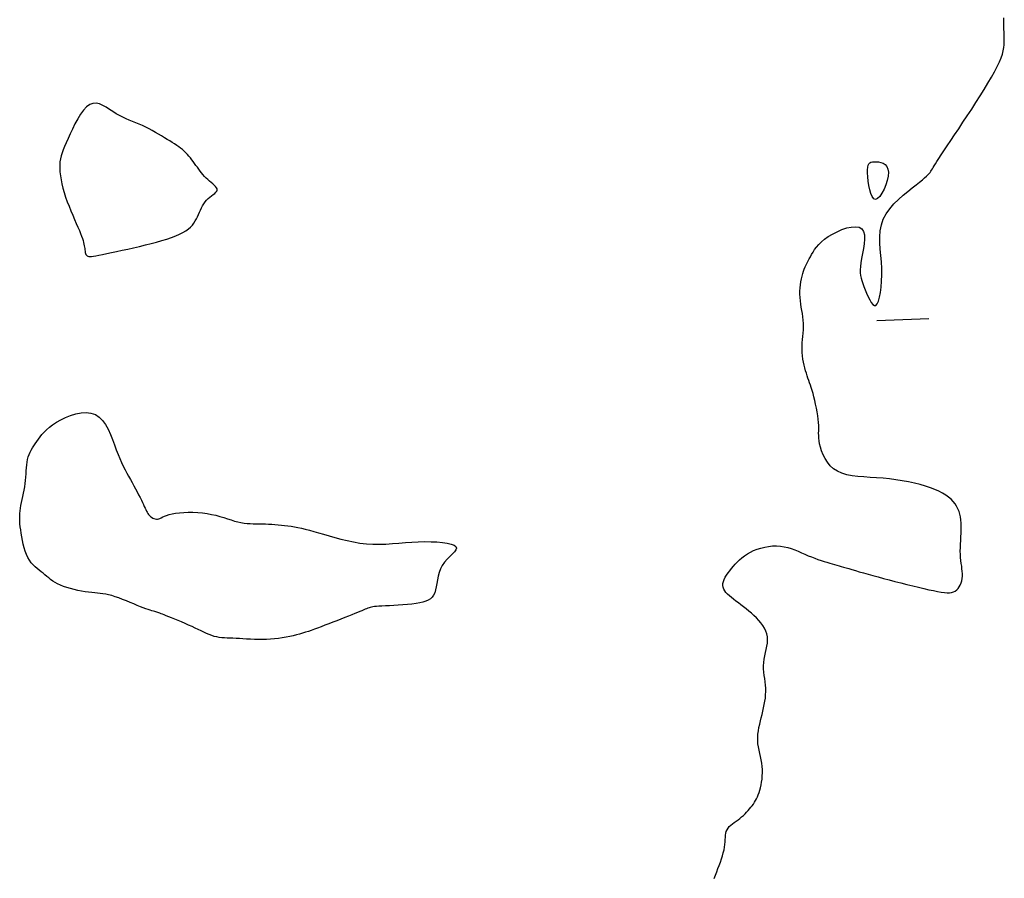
# Model space of a CAD drawing. Header units: millimetres. Extents: x 32690613 to 32693367, y 5343692 to 5344708.
# Tile 774 of 1009: x 32693280 to 32693299, y 5343980 to 5343997. Entities that reach past the tile are written whole.
import ezdxf

# ---------------------------------------------------------------- set-up
doc = ezdxf.new("R2010")
doc.units = ezdxf.units.MM
doc.header["$LTSCALE"] = 20
doc.layers.add('02-DGM_HL_493.00', color=102, linetype='Continuous')

msp = doc.modelspace()

# ---------------------------------------------------------------- linework, layer by layer
at = {"layer": '02-DGM_HL_493.00', "elevation": 493, "flags": 128}
for points in [[(32693292.958, 5343980.187), (32693292.982, 5343980.251), (32693293.006, 5343980.314), (32693293.031, 5343980.378), (32693293.054, 5343980.441), (32693293.077, 5343980.503), (32693293.098, 5343980.565), (32693293.118, 5343980.625), (32693293.134, 5343980.683), (32693293.148, 5343980.739), (32693293.159, 5343980.793), (32693293.165, 5343980.844), (32693293.169, 5343980.892), (32693293.171, 5343980.938), (32693293.174, 5343980.981), (32693293.177, 5343981.022), (32693293.182, 5343981.06), (32693293.191, 5343981.095), (32693293.205, 5343981.128), (32693293.225, 5343981.159), (32693293.249, 5343981.188), (32693293.278, 5343981.216), (32693293.31, 5343981.242), (32693293.344, 5343981.268), (32693293.38, 5343981.294), (32693293.417, 5343981.32), (32693293.453, 5343981.347), (32693293.487, 5343981.375), (32693293.521, 5343981.404), (32693293.553, 5343981.434), (32693293.583, 5343981.465), (32693293.612, 5343981.496), (32693293.64, 5343981.528), (32693293.666, 5343981.56), (32693293.69, 5343981.592), (32693293.713, 5343981.624), (32693293.735, 5343981.657), (32693293.755, 5343981.691), (32693293.774, 5343981.726), (32693293.791, 5343981.763), (32693293.808, 5343981.802), (32693293.823, 5343981.844), (32693293.837, 5343981.89), (32693293.851, 5343981.939), (32693293.862, 5343981.992), (32693293.873, 5343982.047), (32693293.881, 5343982.105), (32693293.886, 5343982.165), (32693293.889, 5343982.226), (32693293.888, 5343982.288), (32693293.883, 5343982.35), (32693293.875, 5343982.412), (32693293.863, 5343982.475), (32693293.85, 5343982.537), (32693293.836, 5343982.599), (32693293.823, 5343982.661), (32693293.811, 5343982.723), (32693293.802, 5343982.785), (32693293.797, 5343982.847), (32693293.797, 5343982.91), (32693293.802, 5343982.973), (32693293.81, 5343983.035), (32693293.821, 5343983.098), (32693293.835, 5343983.161), (32693293.85, 5343983.225), (32693293.866, 5343983.288), (32693293.882, 5343983.351), (32693293.897, 5343983.414), (32693293.911, 5343983.477), (32693293.924, 5343983.54), (32693293.935, 5343983.603), (32693293.944, 5343983.666), (32693293.95, 5343983.729), (32693293.953, 5343983.792), (32693293.952, 5343983.854), (32693293.948, 5343983.916), (32693293.941, 5343983.979), (32693293.933, 5343984.041), (32693293.924, 5343984.103), (32693293.917, 5343984.165), (32693293.911, 5343984.228), (32693293.909, 5343984.29), (32693293.912, 5343984.353), (32693293.92, 5343984.416), (32693293.932, 5343984.479), (32693293.946, 5343984.541), (32693293.961, 5343984.604), (32693293.974, 5343984.665), (32693293.983, 5343984.726), (32693293.988, 5343984.786), (32693293.985, 5343984.844), (32693293.974, 5343984.901), (32693293.955, 5343984.957), (32693293.929, 5343985.011), (32693293.897, 5343985.063), (32693293.859, 5343985.114), (32693293.818, 5343985.164), (32693293.772, 5343985.211), (32693293.725, 5343985.257), (32693293.675, 5343985.301), (32693293.625, 5343985.344), (32693293.574, 5343985.385), (32693293.523, 5343985.424), (32693293.473, 5343985.462), (32693293.424, 5343985.499), (32693293.376, 5343985.535), (32693293.331, 5343985.569), (32693293.289, 5343985.603), (32693293.25, 5343985.636), (32693293.216, 5343985.668), (32693293.185, 5343985.701), (32693293.161, 5343985.734), (32693293.142, 5343985.767), (32693293.129, 5343985.801), (32693293.124, 5343985.837), (32693293.127, 5343985.874), (32693293.136, 5343985.913), (32693293.151, 5343985.953), (32693293.172, 5343985.994), (32693293.197, 5343986.035), (32693293.226, 5343986.078), (32693293.258, 5343986.12), (32693293.292, 5343986.163), (32693293.328, 5343986.206), (32693293.365, 5343986.249), (32693293.405, 5343986.291), (32693293.447, 5343986.332), (32693293.493, 5343986.372), (32693293.543, 5343986.409), (32693293.597, 5343986.445), (32693293.655, 5343986.478), (32693293.719, 5343986.508), (32693293.787, 5343986.535), (32693293.859, 5343986.557), (32693293.933, 5343986.576), (32693294.008, 5343986.589), (32693294.085, 5343986.597), (32693294.16, 5343986.599), (32693294.234, 5343986.595), (32693294.307, 5343986.584), (32693294.377, 5343986.568), (32693294.445, 5343986.546), (32693294.512, 5343986.522), (32693294.577, 5343986.495), (32693294.642, 5343986.466), (32693294.706, 5343986.438), (32693294.77, 5343986.41), (32693294.833, 5343986.385), (32693294.896, 5343986.361), (32693294.958, 5343986.339), (32693295.018, 5343986.319), (32693295.077, 5343986.3), (32693295.132, 5343986.283), (32693295.185, 5343986.268), (32693295.235, 5343986.253), (32693295.28, 5343986.24), (32693295.324, 5343986.227), (32693295.366, 5343986.215), (32693295.409, 5343986.203), (32693295.453, 5343986.19), (32693295.502, 5343986.176), (32693295.555, 5343986.16), (32693295.614, 5343986.143), (32693295.681, 5343986.123), (32693295.756, 5343986.102), (32693295.837, 5343986.079), (32693295.925, 5343986.054), (32693296.019, 5343986.027), (32693296.118, 5343986), (32693296.222, 5343985.972), (32693296.331, 5343985.943), (32693296.443, 5343985.913), (32693296.558, 5343985.884), (32693296.672, 5343985.855), (32693296.785, 5343985.828), (32693296.895, 5343985.801), (32693297, 5343985.777), (32693297.098, 5343985.755), (32693297.187, 5343985.736), (32693297.266, 5343985.72), (32693297.335, 5343985.708), (32693297.396, 5343985.699), (32693297.449, 5343985.695), (32693297.495, 5343985.696), (32693297.536, 5343985.701), (32693297.572, 5343985.712), (32693297.604, 5343985.728), (32693297.633, 5343985.75), (32693297.659, 5343985.777), (32693297.682, 5343985.809), (32693297.702, 5343985.845), (32693297.718, 5343985.884), (32693297.73, 5343985.926), (32693297.739, 5343985.969), (32693297.743, 5343986.015), (32693297.744, 5343986.061), (32693297.741, 5343986.109), (32693297.735, 5343986.158), (32693297.729, 5343986.209), (32693297.721, 5343986.262), (32693297.714, 5343986.317), (32693297.708, 5343986.375), (32693297.704, 5343986.436), (32693297.703, 5343986.5), (32693297.705, 5343986.566), (32693297.707, 5343986.634), (32693297.711, 5343986.704), (32693297.715, 5343986.773), (32693297.719, 5343986.842), (32693297.721, 5343986.909), (32693297.721, 5343986.975), (32693297.719, 5343987.038), (32693297.714, 5343987.098), (32693297.706, 5343987.156), (32693297.694, 5343987.211), (32693297.678, 5343987.264), (32693297.658, 5343987.315), (32693297.632, 5343987.363), (32693297.602, 5343987.41), (32693297.566, 5343987.455), (32693297.524, 5343987.498), (32693297.476, 5343987.539), (32693297.421, 5343987.578), (32693297.359, 5343987.616), (32693297.289, 5343987.652), (32693297.212, 5343987.686), (32693297.125, 5343987.719), (32693297.03, 5343987.75), (32693296.928, 5343987.78), (32693296.819, 5343987.808), (32693296.704, 5343987.833), (32693296.585, 5343987.855), (32693296.462, 5343987.875), (32693296.338, 5343987.891), (32693296.213, 5343987.904), (32693296.087, 5343987.913), (32693295.964, 5343987.92), (32693295.843, 5343987.927), (32693295.727, 5343987.937), (32693295.616, 5343987.95), (32693295.512, 5343987.97), (32693295.417, 5343987.998), (32693295.332, 5343988.036), (32693295.257, 5343988.086), (32693295.194, 5343988.145), (32693295.14, 5343988.211), (32693295.095, 5343988.282), (32693295.058, 5343988.356), (32693295.029, 5343988.429), (32693295.007, 5343988.499), (32693294.991, 5343988.565), (32693294.981, 5343988.623), (32693294.975, 5343988.676), (32693294.973, 5343988.725), (32693294.972, 5343988.772), (32693294.973, 5343988.818), (32693294.973, 5343988.867), (32693294.973, 5343988.918), (32693294.969, 5343988.975), (32693294.963, 5343989.039), (32693294.954, 5343989.107), (32693294.942, 5343989.18), (32693294.929, 5343989.254), (32693294.913, 5343989.329), (32693294.897, 5343989.402), (32693294.88, 5343989.472), (32693294.863, 5343989.537), (32693294.846, 5343989.596), (32693294.83, 5343989.649), (32693294.813, 5343989.698), (32693294.797, 5343989.744), (32693294.781, 5343989.789), (32693294.766, 5343989.833), (32693294.75, 5343989.878), (32693294.735, 5343989.925), (32693294.72, 5343989.975), (32693294.705, 5343990.028), (32693294.691, 5343990.084), (32693294.679, 5343990.142), (32693294.669, 5343990.201), (32693294.66, 5343990.262), (32693294.655, 5343990.324), (32693294.652, 5343990.386), (32693294.653, 5343990.449), (32693294.656, 5343990.512), (32693294.661, 5343990.574), (32693294.667, 5343990.637), (32693294.672, 5343990.7), (32693294.677, 5343990.763), (32693294.679, 5343990.825), (32693294.678, 5343990.888), (32693294.674, 5343990.95), (32693294.667, 5343991.012), (32693294.658, 5343991.075), (32693294.647, 5343991.137), (32693294.637, 5343991.199), (32693294.627, 5343991.261), (32693294.619, 5343991.323), (32693294.613, 5343991.386), (32693294.611, 5343991.448), (32693294.612, 5343991.51), (32693294.615, 5343991.571), (32693294.622, 5343991.631), (32693294.63, 5343991.689), (32693294.641, 5343991.744), (32693294.653, 5343991.797), (32693294.666, 5343991.846), (32693294.68, 5343991.892), (32693294.695, 5343991.935), (32693294.712, 5343991.975), (32693294.729, 5343992.014), (32693294.748, 5343992.052), (32693294.768, 5343992.091), (32693294.789, 5343992.13), (32693294.812, 5343992.172), (32693294.836, 5343992.216), (32693294.863, 5343992.262), (32693294.894, 5343992.31), (32693294.93, 5343992.359), (32693294.973, 5343992.409), (32693295.024, 5343992.46), (32693295.084, 5343992.51), (32693295.155, 5343992.56), (32693295.236, 5343992.61), (32693295.326, 5343992.655), (32693295.419, 5343992.695), (32693295.512, 5343992.726), (32693295.6, 5343992.745), (32693295.681, 5343992.751), (32693295.75, 5343992.74), (32693295.802, 5343992.711), (32693295.836, 5343992.661), (32693295.853, 5343992.593), (32693295.857, 5343992.512), (32693295.85, 5343992.423), (32693295.837, 5343992.328), (32693295.819, 5343992.233), (32693295.801, 5343992.141), (32693295.786, 5343992.057), (32693295.777, 5343991.984), (32693295.773, 5343991.92), (32693295.774, 5343991.864), (32693295.78, 5343991.812), (32693295.791, 5343991.762), (32693295.806, 5343991.712), (32693295.824, 5343991.659), (32693295.846, 5343991.601), (32693295.87, 5343991.536), (32693295.897, 5343991.468), (32693295.926, 5343991.401), (32693295.956, 5343991.339), (32693295.986, 5343991.287), (32693296.016, 5343991.25), (32693296.046, 5343991.23), (32693296.074, 5343991.234), (32693296.101, 5343991.264), (32693296.125, 5343991.318), (32693296.146, 5343991.392), (32693296.163, 5343991.483), (32693296.177, 5343991.587), (32693296.186, 5343991.702), (32693296.19, 5343991.823), (32693296.188, 5343991.948), (32693296.181, 5343992.072), (32693296.17, 5343992.196), (32693296.159, 5343992.319), (32693296.152, 5343992.44), (32693296.151, 5343992.558), (32693296.16, 5343992.674), (32693296.181, 5343992.786), (32693296.218, 5343992.894), (32693296.273, 5343992.998), (32693296.342, 5343993.096), (32693296.423, 5343993.19), (32693296.511, 5343993.277), (32693296.602, 5343993.358), (32693296.692, 5343993.432), (32693296.777, 5343993.499), (32693296.853, 5343993.558), (32693296.918, 5343993.609), (32693296.972, 5343993.653), (32693297.015, 5343993.69), (32693297.05, 5343993.722), (32693297.078, 5343993.75), (32693297.101, 5343993.775), (32693297.119, 5343993.798), (32693297.135, 5343993.819), (32693297.15, 5343993.841), (32693297.164, 5343993.864), (32693297.18, 5343993.891), (32693297.199, 5343993.923), (32693297.222, 5343993.961), (32693297.251, 5343994.008), (32693297.287, 5343994.064), (32693297.331, 5343994.133), (32693297.385, 5343994.214), (32693297.448, 5343994.307), (32693297.517, 5343994.41), (32693297.592, 5343994.522), (32693297.672, 5343994.64), (32693297.754, 5343994.763), (32693297.838, 5343994.89), (32693297.922, 5343995.018), (32693298.005, 5343995.146), (32693298.085, 5343995.272), (32693298.162, 5343995.396), (32693298.235, 5343995.516), (32693298.301, 5343995.631), (32693298.361, 5343995.738), (32693298.413, 5343995.838), (32693298.457, 5343995.928), (32693298.49, 5343996.008), (32693298.515, 5343996.079), (32693298.532, 5343996.143), (32693298.543, 5343996.202), (32693298.549, 5343996.259), (32693298.551, 5343996.315), (32693298.55, 5343996.372), (32693298.548, 5343996.432), (32693298.546, 5343996.497), (32693298.543, 5343996.565), (32693298.541, 5343996.636), (32693298.541, 5343996.707), (32693298.541, 5343996.776)], [(32693296.094, 5343990.943), (32693297.093, 5343990.982)]]:
    msp.add_lwpolyline(points, dxfattribs=at)
for points in [[(32693280.455, 5343993.32), (32693280.487, 5343993.233), (32693280.52, 5343993.145), (32693280.555, 5343993.058), (32693280.591, 5343992.973), (32693280.626, 5343992.892), (32693280.66, 5343992.814), (32693280.691, 5343992.743), (32693280.719, 5343992.678), (32693280.743, 5343992.62), (32693280.762, 5343992.569), (32693280.778, 5343992.523), (32693280.79, 5343992.483), (32693280.8, 5343992.447), (32693280.808, 5343992.415), (32693280.814, 5343992.385), (32693280.819, 5343992.356), (32693280.823, 5343992.329), (32693280.826, 5343992.302), (32693280.83, 5343992.277), (32693280.834, 5343992.254), (32693280.84, 5343992.233), (32693280.847, 5343992.215), (32693280.855, 5343992.2), (32693280.867, 5343992.188), (32693280.882, 5343992.18), (32693280.9, 5343992.176), (32693280.924, 5343992.175), (32693280.955, 5343992.177), (32693280.993, 5343992.183), (32693281.04, 5343992.191), (32693281.098, 5343992.203), (32693281.166, 5343992.217), (32693281.246, 5343992.233), (32693281.337, 5343992.252), (32693281.437, 5343992.273), (32693281.542, 5343992.296), (32693281.653, 5343992.32), (32693281.766, 5343992.346), (32693281.88, 5343992.372), (32693281.993, 5343992.399), (32693282.103, 5343992.427), (32693282.209, 5343992.455), (32693282.31, 5343992.483), (32693282.405, 5343992.513), (32693282.495, 5343992.543), (32693282.577, 5343992.574), (32693282.652, 5343992.606), (32693282.717, 5343992.639), (32693282.774, 5343992.673), (32693282.823, 5343992.709), (32693282.864, 5343992.745), (32693282.898, 5343992.783), (32693282.928, 5343992.821), (32693282.953, 5343992.861), (32693282.976, 5343992.901), (32693282.996, 5343992.943), (32693283.016, 5343992.985), (32693283.035, 5343993.028), (32693283.054, 5343993.07), (32693283.074, 5343993.112), (32693283.095, 5343993.152), (32693283.118, 5343993.191), (32693283.144, 5343993.228), (32693283.172, 5343993.262), (32693283.204, 5343993.293), (32693283.237, 5343993.321), (32693283.27, 5343993.347), (32693283.302, 5343993.371), (32693283.33, 5343993.394), (32693283.353, 5343993.415), (32693283.369, 5343993.437), (32693283.376, 5343993.458), (32693283.374, 5343993.48), (32693283.363, 5343993.502), (32693283.345, 5343993.526), (32693283.321, 5343993.55), (32693283.292, 5343993.575), (32693283.261, 5343993.601), (32693283.228, 5343993.629), (32693283.195, 5343993.658), (32693283.163, 5343993.689), (32693283.133, 5343993.721), (32693283.103, 5343993.755), (32693283.075, 5343993.789), (32693283.047, 5343993.824), (32693283.02, 5343993.86), (32693282.994, 5343993.896), (32693282.967, 5343993.933), (32693282.941, 5343993.969), (32693282.914, 5343994.006), (32693282.887, 5343994.041), (32693282.859, 5343994.077), (32693282.831, 5343994.111), (32693282.802, 5343994.145), (32693282.771, 5343994.177), (32693282.74, 5343994.208), (32693282.706, 5343994.237), (32693282.671, 5343994.265), (32693282.635, 5343994.292), (32693282.596, 5343994.319), (32693282.554, 5343994.347), (32693282.51, 5343994.375), (32693282.464, 5343994.403), (32693282.414, 5343994.434), (32693282.361, 5343994.466), (32693282.305, 5343994.5), (32693282.247, 5343994.534), (32693282.188, 5343994.569), (32693282.126, 5343994.603), (32693282.063, 5343994.637), (32693282, 5343994.669), (32693281.936, 5343994.699), (32693281.873, 5343994.726), (32693281.809, 5343994.752), (32693281.746, 5343994.778), (32693281.682, 5343994.804), (32693281.619, 5343994.831), (32693281.555, 5343994.86), (32693281.491, 5343994.892), (32693281.427, 5343994.929), (32693281.363, 5343994.97), (32693281.299, 5343995.013), (32693281.235, 5343995.054), (32693281.171, 5343995.089), (32693281.107, 5343995.116), (32693281.044, 5343995.129), (32693280.982, 5343995.126), (32693280.92, 5343995.104), (32693280.859, 5343995.059), (32693280.8, 5343994.995), (32693280.742, 5343994.917), (32693280.687, 5343994.827), (32693280.635, 5343994.731), (32693280.586, 5343994.633), (32693280.541, 5343994.538), (32693280.501, 5343994.448), (32693280.465, 5343994.368), (32693280.433, 5343994.297), (32693280.407, 5343994.232), (32693280.385, 5343994.173), (32693280.367, 5343994.116), (32693280.355, 5343994.059), (32693280.346, 5343994.002), (32693280.342, 5343993.942), (32693280.342, 5343993.876), (32693280.346, 5343993.807), (32693280.355, 5343993.733), (32693280.367, 5343993.656), (32693280.383, 5343993.575), (32693280.404, 5343993.492), (32693280.428, 5343993.407)], [(32693296.069, 5343993.277), (32693296.034, 5343993.291), (32693296.004, 5343993.33), (32693295.979, 5343993.389), (32693295.958, 5343993.462), (32693295.941, 5343993.545), (32693295.929, 5343993.63), (32693295.921, 5343993.713), (32693295.916, 5343993.787), (32693295.915, 5343993.848), (32693295.919, 5343993.897), (32693295.926, 5343993.934), (32693295.938, 5343993.962), (32693295.956, 5343993.981), (32693295.978, 5343993.994), (32693296.007, 5343994.001), (32693296.041, 5343994.004), (32693296.081, 5343994.004), (32693296.125, 5343994), (32693296.17, 5343993.99), (32693296.213, 5343993.973), (32693296.252, 5343993.947), (32693296.284, 5343993.911), (32693296.306, 5343993.863), (32693296.316, 5343993.802), (32693296.311, 5343993.728), (32693296.294, 5343993.644), (32693296.267, 5343993.557), (32693296.233, 5343993.473), (32693296.193, 5343993.397), (32693296.151, 5343993.335), (32693296.109, 5343993.294)], [(32693283.74, 5343984.816), (32693283.68, 5343984.819), (32693283.622, 5343984.821), (32693283.568, 5343984.823), (32693283.516, 5343984.826), (32693283.465, 5343984.829), (32693283.416, 5343984.835), (32693283.368, 5343984.843), (32693283.32, 5343984.855), (32693283.272, 5343984.87), (32693283.223, 5343984.888), (32693283.173, 5343984.909), (32693283.121, 5343984.933), (32693283.068, 5343984.959), (32693283.012, 5343984.986), (32693282.953, 5343985.015), (32693282.891, 5343985.044), (32693282.826, 5343985.074), (32693282.758, 5343985.103), (32693282.69, 5343985.133), (32693282.623, 5343985.161), (32693282.559, 5343985.187), (32693282.498, 5343985.212), (32693282.443, 5343985.234), (32693282.395, 5343985.253), (32693282.355, 5343985.269), (32693282.323, 5343985.282), (32693282.295, 5343985.292), (32693282.273, 5343985.301), (32693282.253, 5343985.308), (32693282.234, 5343985.315), (32693282.216, 5343985.32), (32693282.196, 5343985.326), (32693282.173, 5343985.333), (32693282.147, 5343985.34), (32693282.118, 5343985.349), (32693282.084, 5343985.36), (32693282.045, 5343985.372), (32693282.001, 5343985.388), (32693281.952, 5343985.406), (32693281.897, 5343985.427), (32693281.835, 5343985.452), (32693281.768, 5343985.48), (32693281.698, 5343985.509), (32693281.626, 5343985.539), (32693281.553, 5343985.568), (32693281.481, 5343985.596), (32693281.411, 5343985.62), (32693281.345, 5343985.641), (32693281.284, 5343985.657), (32693281.228, 5343985.669), (32693281.174, 5343985.678), (32693281.121, 5343985.684), (32693281.069, 5343985.69), (32693281.015, 5343985.695), (32693280.958, 5343985.7), (32693280.898, 5343985.707), (32693280.833, 5343985.716), (32693280.763, 5343985.728), (32693280.692, 5343985.741), (32693280.62, 5343985.757), (32693280.548, 5343985.775), (32693280.479, 5343985.795), (32693280.413, 5343985.817), (32693280.353, 5343985.841), (32693280.299, 5343985.867), (32693280.25, 5343985.894), (32693280.206, 5343985.922), (32693280.166, 5343985.951), (32693280.128, 5343985.981), (32693280.092, 5343986.011), (32693280.056, 5343986.042), (32693280.02, 5343986.072), (32693279.982, 5343986.101), (32693279.944, 5343986.132), (32693279.905, 5343986.163), (32693279.866, 5343986.197), (32693279.829, 5343986.234), (32693279.793, 5343986.275), (32693279.759, 5343986.321), (32693279.729, 5343986.373), (32693279.701, 5343986.431), (32693279.677, 5343986.495), (32693279.656, 5343986.563), (32693279.638, 5343986.633), (32693279.622, 5343986.704), (32693279.609, 5343986.774), (32693279.597, 5343986.842), (32693279.588, 5343986.907), (32693279.581, 5343986.967), (32693279.575, 5343987.022), (32693279.571, 5343987.075), (32693279.569, 5343987.125), (32693279.569, 5343987.174), (32693279.572, 5343987.223), (32693279.577, 5343987.272), (32693279.584, 5343987.324), (32693279.593, 5343987.377), (32693279.605, 5343987.433), (32693279.617, 5343987.491), (32693279.63, 5343987.551), (32693279.644, 5343987.612), (32693279.656, 5343987.674), (32693279.667, 5343987.737), (32693279.676, 5343987.8), (32693279.683, 5343987.862), (32693279.688, 5343987.925), (32693279.692, 5343987.986), (32693279.695, 5343988.046), (32693279.699, 5343988.105), (32693279.705, 5343988.161), (32693279.712, 5343988.215), (32693279.722, 5343988.266), (32693279.735, 5343988.314), (32693279.751, 5343988.36), (32693279.77, 5343988.403), (32693279.792, 5343988.445), (32693279.816, 5343988.486), (32693279.842, 5343988.527), (32693279.87, 5343988.568), (32693279.899, 5343988.611), (32693279.929, 5343988.654), (32693279.962, 5343988.699), (32693279.998, 5343988.745), (32693280.039, 5343988.792), (32693280.086, 5343988.839), (32693280.141, 5343988.887), (32693280.204, 5343988.935), (32693280.277, 5343988.983), (32693280.361, 5343989.03), (32693280.453, 5343989.074), (32693280.551, 5343989.113), (32693280.652, 5343989.143), (32693280.752, 5343989.163), (32693280.851, 5343989.169), (32693280.943, 5343989.16), (32693281.028, 5343989.131), (32693281.103, 5343989.083), (32693281.167, 5343989.016), (32693281.224, 5343988.936), (32693281.274, 5343988.846), (32693281.318, 5343988.748), (32693281.358, 5343988.648), (32693281.395, 5343988.548), (32693281.43, 5343988.452), (32693281.465, 5343988.363), (32693281.499, 5343988.281), (32693281.533, 5343988.205), (32693281.567, 5343988.134), (32693281.601, 5343988.067), (32693281.635, 5343988.003), (32693281.669, 5343987.94), (32693281.703, 5343987.879), (32693281.736, 5343987.818), (32693281.769, 5343987.757), (32693281.802, 5343987.698), (32693281.833, 5343987.64), (32693281.862, 5343987.585), (32693281.89, 5343987.532), (32693281.915, 5343987.483), (32693281.937, 5343987.438), (32693281.956, 5343987.397), (32693281.972, 5343987.36), (32693281.986, 5343987.327), (32693281.999, 5343987.298), (32693282.012, 5343987.271), (32693282.025, 5343987.246), (32693282.039, 5343987.224), (32693282.054, 5343987.203), (32693282.072, 5343987.184), (32693282.091, 5343987.166), (32693282.112, 5343987.15), (32693282.134, 5343987.136), (32693282.157, 5343987.126), (32693282.181, 5343987.118), (32693282.204, 5343987.115), (32693282.227, 5343987.115), (32693282.25, 5343987.121), (32693282.273, 5343987.13), (32693282.299, 5343987.142), (32693282.328, 5343987.156), (32693282.362, 5343987.171), (32693282.402, 5343987.186), (32693282.45, 5343987.202), (32693282.507, 5343987.215), (32693282.574, 5343987.227), (32693282.65, 5343987.236), (32693282.732, 5343987.243), (32693282.82, 5343987.246), (32693282.91, 5343987.246), (32693283.002, 5343987.243), (32693283.094, 5343987.235), (32693283.183, 5343987.223), (32693283.268, 5343987.207), (32693283.35, 5343987.188), (32693283.428, 5343987.166), (32693283.502, 5343987.143), (32693283.574, 5343987.12), (32693283.643, 5343987.098), (32693283.709, 5343987.078), (32693283.773, 5343987.061), (32693283.835, 5343987.048), (32693283.896, 5343987.039), (32693283.955, 5343987.033), (32693284.014, 5343987.029), (32693284.072, 5343987.027), (32693284.13, 5343987.025), (32693284.188, 5343987.025), (32693284.247, 5343987.024), (32693284.307, 5343987.022), (32693284.367, 5343987.02), (32693284.428, 5343987.017), (32693284.49, 5343987.012), (32693284.552, 5343987.007), (32693284.614, 5343987.001), (32693284.677, 5343986.994), (32693284.74, 5343986.985), (32693284.803, 5343986.976), (32693284.867, 5343986.965), (32693284.933, 5343986.952), (32693285.002, 5343986.938), (32693285.075, 5343986.921), (32693285.153, 5343986.901), (32693285.238, 5343986.879), (32693285.329, 5343986.853), (32693285.427, 5343986.824), (32693285.533, 5343986.793), (32693285.645, 5343986.761), (32693285.761, 5343986.729), (32693285.881, 5343986.7), (32693286.004, 5343986.674), (32693286.129, 5343986.653), (32693286.254, 5343986.639), (32693286.38, 5343986.632), (32693286.505, 5343986.631), (32693286.63, 5343986.635), (32693286.755, 5343986.643), (32693286.879, 5343986.652), (32693287.004, 5343986.662), (32693287.129, 5343986.671), (32693287.254, 5343986.678), (32693287.378, 5343986.681), (32693287.499, 5343986.68), (32693287.614, 5343986.675), (32693287.72, 5343986.666), (32693287.812, 5343986.653), (32693287.889, 5343986.635), (32693287.946, 5343986.614), (32693287.98, 5343986.588), (32693287.99, 5343986.558), (32693287.978, 5343986.524), (32693287.95, 5343986.485), (32693287.909, 5343986.442), (32693287.861, 5343986.394), (32693287.81, 5343986.342), (32693287.76, 5343986.285), (32693287.716, 5343986.224), (32693287.682, 5343986.157), (32693287.656, 5343986.088), (32693287.637, 5343986.017), (32693287.623, 5343985.946), (32693287.611, 5343985.877), (32693287.599, 5343985.811), (32693287.586, 5343985.751), (32693287.57, 5343985.697), (32693287.548, 5343985.65), (32693287.521, 5343985.611), (32693287.487, 5343985.579), (32693287.446, 5343985.553), (32693287.399, 5343985.531), (32693287.344, 5343985.514), (32693287.281, 5343985.5), (32693287.21, 5343985.488), (32693287.131, 5343985.478), (32693287.046, 5343985.469), (32693286.957, 5343985.462), (32693286.868, 5343985.456), (32693286.78, 5343985.451), (32693286.696, 5343985.446), (32693286.619, 5343985.442), (32693286.552, 5343985.438), (32693286.495, 5343985.435), (32693286.448, 5343985.431), (32693286.409, 5343985.428), (32693286.377, 5343985.423), (32693286.351, 5343985.419), (32693286.327, 5343985.413), (32693286.305, 5343985.406), (32693286.282, 5343985.398), (32693286.258, 5343985.389), (32693286.231, 5343985.378), (32693286.201, 5343985.365), (32693286.167, 5343985.35), (32693286.128, 5343985.333), (32693286.083, 5343985.314), (32693286.032, 5343985.293), (32693285.974, 5343985.27), (32693285.909, 5343985.244), (32693285.838, 5343985.216), (32693285.762, 5343985.187), (32693285.684, 5343985.157), (32693285.605, 5343985.127), (32693285.527, 5343985.097), (32693285.451, 5343985.068), (32693285.379, 5343985.041), (32693285.312, 5343985.016), (32693285.25, 5343984.993), (32693285.191, 5343984.971), (32693285.135, 5343984.952), (32693285.079, 5343984.933), (32693285.023, 5343984.915), (32693284.965, 5343984.899), (32693284.905, 5343984.883), (32693284.841, 5343984.867), (32693284.774, 5343984.852), (32693284.704, 5343984.838), (32693284.631, 5343984.826), (32693284.557, 5343984.815), (32693284.48, 5343984.806), (32693284.403, 5343984.799), (32693284.325, 5343984.794), (32693284.247, 5343984.793), (32693284.169, 5343984.793), (32693284.093, 5343984.796), (32693284.017, 5343984.799), (32693283.944, 5343984.804), (32693283.873, 5343984.808), (32693283.805, 5343984.813)]]:
    msp.add_lwpolyline(points, close=True, dxfattribs=at)

doc.saveas('drawing.dxf')
